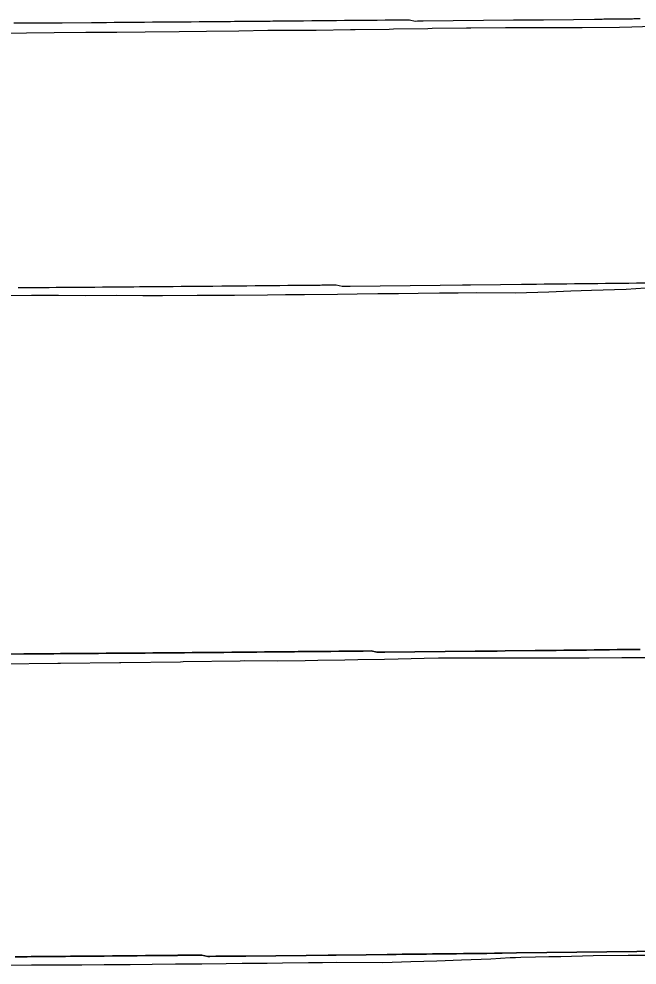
# Model space of a CAD drawing. Extents: x -70 to 701944, y -4 to 666871.
# Drawn here: x 692618.6 to 692824.1, y 666508.2 to 666822.4 of the extents above; entities that cross this region are included whole.
import ezdxf

# ---------------------------------------------------------------- set-up
doc = ezdxf.new("R2010")
doc.units = 0
for name, color, linetype in [('R_Fin Surface', 7, 'Continuous'), ('R_No Plot', 7, 'Continuous'), ('T_Notes', 7, 'Continuous')]:
    doc.layers.add(name, color=color, linetype=linetype)

msp = doc.modelspace()

# ---------------------------------------------------------------- linework, layer by layer
at = {"layer": 'R_Fin Surface'}
for points in [[(692610.21, 666611.46), (692620.21, 666611.53), (692629.92, 666611.6), (692630.21, 666611.6), (692632.41, 666611.62), (692634.92, 666611.63), (692637.44, 666611.65), (692639.97, 666611.67), (692640.21, 666611.67), (692642.51, 666611.69), (692645.06, 666611.71), (692647.62, 666611.73), (692650.18, 666611.75), (692650.21, 666611.75), (692652.76, 666611.77), (692655.34, 666611.79), (692657.93, 666611.81), (692660.21, 666611.83), (692660.53, 666611.83), (692663.13, 666611.86), (692665.73, 666611.88), (692668.34, 666611.9), (692670.21, 666611.91), (692670.95, 666611.92), (692673.57, 666611.94), (692676.19, 666611.96), (692677.53, 666611.98), (692678.81, 666611.99), (692680.21, 666612), (692681.43, 666612.01), (692684.05, 666612.03), (692686.68, 666612.05), (692689.3, 666612.08), (692690.21, 666612.09), (692691.92, 666612.1), (692694.54, 666612.12), (692697.63, 666612.15), (692700.21, 666612.17), (692700.39, 666612.18), (692703.14, 666612.2), (692705.88, 666612.23), (692708.63, 666612.25), (692710.21, 666612.27), (692711.36, 666612.28), (692714.09, 666612.3), (692716.82, 666612.33), (692719.53, 666612.35), (692720.21, 666612.36), (692722.24, 666612.38), (692722.24, 666612.38), (692724.94, 666612.4), (692727.53, 666612.43), (692727.62, 666612.43), (692727.63, 666612.43), (692730.21, 666612.45), (692730.3, 666612.46), (692730.86, 666612.46), (692732.97, 666612.48), (692732.97, 666612.48), (692735.62, 666612.51), (692737.53, 666612.08), (692738.26, 666612.08), (692738.26, 666612.08), (692740.21, 666612.1), (692750.21, 666612.2), (692760.21, 666612.31), (692770.21, 666612.41), (692777.53, 666612.49), (692780.21, 666612.52), (692790.21, 666612.63), (692797.2, 666612.71), (692799.68, 666612.73), (692800.21, 666612.74), (692802.18, 666612.76), (692804.69, 666612.79), (692807.21, 666612.82), (692809.74, 666612.85), (692810.21, 666612.85), (692812.28, 666612.88), (692814.83, 666612.91), (692817.39, 666612.94), (692819.95, 666612.97), (692820.21, 666612.97), (692822.52, 666613), (692825.1, 666613.03)], [(692617.37, 666510.94), (692619.99, 666510.96), (692621.33, 666510.97), (692622.61, 666510.98), (692624.01, 666510.99), (692625.23, 666511), (692627.86, 666511.03), (692630.48, 666511.05), (692633.1, 666511.07), (692634.01, 666511.08), (692635.72, 666511.1), (692638.34, 666511.12), (692641.43, 666511.15), (692644.01, 666511.17), (692644.19, 666511.17), (692646.94, 666511.2), (692649.68, 666511.22), (692652.43, 666511.25), (692654.01, 666511.26), (692655.16, 666511.27), (692657.89, 666511.3), (692660.62, 666511.32), (692663.33, 666511.35), (692664.01, 666511.35), (692666.04, 666511.37), (692666.04, 666511.37), (692668.74, 666511.4), (692671.33, 666511.42), (692671.43, 666511.43), (692671.43, 666511.43), (692674.01, 666511.45), (692674.1, 666511.45), (692674.66, 666511.46), (692676.77, 666511.48), (692676.77, 666511.48), (692679.42, 666511.5), (692681.33, 666511.07), (692682.06, 666511.08), (692682.06, 666511.08), (692684.01, 666511.1), (692694.01, 666511.2), (692704.01, 666511.3), (692714.01, 666511.41), (692721.33, 666511.48), (692724.01, 666511.51), (692734.01, 666511.62), (692741, 666511.7), (692743.49, 666511.73), (692744.01, 666511.73), (692745.98, 666511.76), (692748.49, 666511.79), (692751.01, 666511.81), (692753.54, 666511.84), (692754.01, 666511.85), (692756.08, 666511.87), (692758.63, 666511.9), (692761.19, 666511.93), (692763.75, 666511.96), (692764.01, 666511.97), (692766.32, 666511.99), (692768.9, 666512.02), (692771.48, 666512.05), (692774.01, 666512.08), (692774.07, 666512.08), (692776.66, 666512.12), (692779.25, 666512.15), (692784.01, 666512.21), (692794.01, 666512.33), (692804.01, 666512.45), (692814.01, 666512.58), (692824.01, 666512.71), (692834.01, 666512.84)]]:
    msp.add_lwpolyline(points, dxfattribs=at)
at = {"layer": 'R_No Plot'}
for points in [[(692612.31, 666608.28), (692631.54, 666608.45), (692632.43, 666608.46), (692652.03, 666608.63), (692652.25, 666608.63), (692652.49, 666608.63), (692672.29, 666608.95), (692673.17, 666608.97), (692692.13, 666609.28), (692693.61, 666609.32), (692704.68, 666609.24), (692713.73, 666609.38), (692717.96, 666609.47), (692726.9, 666609.6), (692731.28, 666609.71), (692740.09, 666609.83), (692744.64, 666609.94), (692753.31, 666610.07), (692758.06, 666610.18), (692766.6, 666610.2), (692770.64, 666610.2), (692779.39, 666610.22), (692783.19, 666610.22), (692792.17, 666610.25), (692795.69, 666610.24), (692804.94, 666610.27), (692808.14, 666610.26), (692818.98, 666610.29), (692828.28, 666610.32)], [(692614.64, 666508.19), (692622.8, 666508.23), (692631.41, 666508.26), (692639.52, 666508.3), (692646.86, 666508.34), (692655.52, 666508.42), (692662.87, 666508.46), (692670.66, 666508.55), (692679.4, 666508.63), (692687.42, 666508.72), (692692.77, 666508.78), (692701.1, 666508.87), (692706.15, 666508.92), (692714.78, 666509.03), (692719.53, 666509.07), (692724.11, 666509.12), (692739.59, 666509.03), (692748.84, 666509.35), (692757.45, 666509.62), (692765.73, 666509.89), (692775.43, 666510.22), (692781.83, 666510.68), (692782.71, 666510.69), (692783.51, 666510.75), (692783.68, 666510.74), (692785.41, 666510.76), (692790.27, 666510.9), (692794.71, 666511), (692796.31, 666511.02), (692796.52, 666511.03), (692798.71, 666511.04), (692809.46, 666511.36), (692821.14, 666511.45), (692822.5, 666511.44), (692823.3, 666511.44), (692831.08, 666511.5)]]:
    msp.add_lwpolyline(points, dxfattribs=at)
at = {"layer": 'T_Notes'}
for points in [[(692612.2, 666817.73), (692621.08, 666817.81), (692630.32, 666817.88), (692640.77, 666817.98), (692651.07, 666818.07), (692660.5, 666818.15), (692671.81, 666818.24), (692680.88, 666818.4), (692691.73, 666818.48), (692701.33, 666818.66), (692711.55, 666818.73), (692717.43, 666818.69), (692728.8, 666818.86), (692730.29, 666818.89), (692741.67, 666819.06), (692743.14, 666819.09), (692754.54, 666819.26), (692755.98, 666819.29), (692767.4, 666819.46), (692768.81, 666819.49), (692780.28, 666819.52), (692781.17, 666819.52), (692793.01, 666819.56), (692793.46, 666819.56), (692804.9, 666819.59), (692805.7, 666819.59), (692805.75, 666819.59), (692818.24, 666819.66), (692822.35, 666819.84), (692832.79, 666820.12)], [(692825.04, 666822.41), (692822.96, 666822.39), (692822.5, 666822.38), (692819.97, 666822.36), (692817.45, 666822.33), (692814.94, 666822.3), (692812.96, 666822.28), (692812.44, 666822.27), (692809.95, 666822.24), (692802.96, 666822.16), (692792.96, 666822.05), (692790.28, 666822.03), (692782.96, 666821.95), (692772.96, 666821.84), (692762.96, 666821.74), (692752.96, 666821.64), (692751.01, 666821.62), (692750.28, 666821.61), (692748.38, 666822.04), (692745.72, 666822.02), (692743.61, 666822), (692743.06, 666821.99), (692742.96, 666821.99), (692740.38, 666821.97), (692740.28, 666821.97), (692737.69, 666821.94), (692734.99, 666821.91), (692732.96, 666821.9), (692732.29, 666821.89), (692729.57, 666821.86), (692726.85, 666821.84), (692724.12, 666821.81), (692722.96, 666821.8), (692721.38, 666821.79), (692718.64, 666821.76), (692715.89, 666821.74), (692713.14, 666821.71), (692712.96, 666821.71), (692710.38, 666821.69), (692707.29, 666821.66), (692704.67, 666821.64), (692702.96, 666821.62), (692702.05, 666821.61), (692699.43, 666821.59), (692696.81, 666821.57), (692694.19, 666821.55), (692692.96, 666821.54), (692691.56, 666821.52), (692690.28, 666821.51), (692688.94, 666821.5), (692686.33, 666821.48), (692683.71, 666821.46), (692682.96, 666821.45), (692681.1, 666821.44), (692678.49, 666821.41), (692675.88, 666821.39), (692673.28, 666821.37), (692672.96, 666821.37), (692670.68, 666821.35), (692668.09, 666821.33), (692665.51, 666821.31), (692662.96, 666821.29), (692662.94, 666821.29), (692660.37, 666821.27), (692657.81, 666821.25), (692655.26, 666821.23), (692652.96, 666821.21), (692652.72, 666821.21), (692650.19, 666821.19), (692647.67, 666821.17), (692645.17, 666821.15), (692642.96, 666821.14), (692642.67, 666821.13), (692632.96, 666821.06), (692622.96, 666820.99), (692621.83, 666820.98), (692619.37, 666820.97), (692616.91, 666820.95)], [(692612.04, 666730.6), (692622.78, 666730.65), (692631.75, 666730.65), (692640.56, 666730.59), (692651.03, 666730.64), (692659.72, 666730.58), (692666.29, 666730.61), (692677.82, 666730.66), (692684.35, 666730.69), (692690.26, 666730.72), (692701.21, 666730.82), (692707.2, 666730.85), (692713.53, 666730.93), (692724.47, 666731.03), (692731.06, 666731.11), (692737.85, 666731.17), (692744.73, 666731.25), (692751.23, 666731.32), (692758.4, 666731.4), (692764.61, 666731.46), (692770.59, 666731.52), (692783.61, 666731.45), (692794.73, 666731.83), (692801.98, 666732.06), (692808.94, 666732.28), (692820.44, 666732.68), (692826.82, 666733.13)], [(692828.65, 666734.68), (692823.89, 666734.63), (692821.3, 666734.6), (692818.71, 666734.56), (692818.65, 666734.56), (692816.12, 666734.53), (692813.54, 666734.5), (692810.96, 666734.47), (692808.65, 666734.45), (692808.39, 666734.44), (692805.83, 666734.41), (692803.27, 666734.38), (692800.72, 666734.35), (692798.65, 666734.33), (692798.18, 666734.32), (692795.65, 666734.29), (692793.13, 666734.27), (692790.62, 666734.24), (692788.65, 666734.21), (692788.12, 666734.21), (692785.64, 666734.18), (692778.65, 666734.1), (692768.65, 666733.99), (692765.97, 666733.96), (692758.65, 666733.89), (692748.65, 666733.78), (692738.65, 666733.68), (692728.65, 666733.58), (692726.7, 666733.56), (692725.97, 666733.55), (692724.06, 666733.98), (692721.41, 666733.96), (692719.3, 666733.94), (692718.74, 666733.93), (692718.65, 666733.93), (692716.06, 666733.9), (692715.97, 666733.9), (692713.38, 666733.88), (692710.68, 666733.85), (692708.65, 666733.83), (692707.97, 666733.83), (692705.26, 666733.8), (692702.53, 666733.78), (692699.8, 666733.75), (692698.65, 666733.74), (692697.07, 666733.73), (692694.32, 666733.7), (692691.58, 666733.68), (692688.82, 666733.65), (692688.65, 666733.65), (692686.07, 666733.63), (692682.98, 666733.6), (692680.36, 666733.58), (692678.65, 666733.56), (692677.74, 666733.55), (692675.12, 666733.53), (692672.49, 666733.51), (692669.87, 666733.48), (692668.65, 666733.47), (692667.25, 666733.46), (692665.97, 666733.45), (692664.63, 666733.44), (692662.01, 666733.42), (692659.39, 666733.4), (692658.65, 666733.39), (692656.78, 666733.37), (692654.17, 666733.35), (692651.57, 666733.33), (692648.96, 666733.31), (692648.65, 666733.31), (692646.37, 666733.29), (692643.78, 666733.27), (692641.2, 666733.25), (692638.65, 666733.23), (692638.62, 666733.23), (692636.05, 666733.21), (692633.5, 666733.19), (692630.95, 666733.17), (692628.65, 666733.15), (692628.41, 666733.15), (692625.88, 666733.13), (692623.36, 666733.11), (692620.85, 666733.09), (692618.65, 666733.07), (692618.35, 666733.07)], [(692825.1, 666613.03), (692822.52, 666613), (692820.21, 666612.97), (692819.95, 666612.97), (692817.39, 666612.94), (692814.83, 666612.91), (692812.28, 666612.88), (692810.21, 666612.85), (692809.74, 666612.85), (692807.21, 666612.82), (692804.69, 666612.79), (692802.18, 666612.76), (692800.21, 666612.74), (692799.68, 666612.73), (692797.2, 666612.71), (692790.21, 666612.63), (692780.21, 666612.52), (692777.53, 666612.49), (692770.21, 666612.41), (692760.21, 666612.31), (692750.21, 666612.2), (692740.21, 666612.1), (692738.26, 666612.08), (692737.53, 666612.08), (692735.62, 666612.51), (692732.97, 666612.48), (692730.86, 666612.46), (692730.3, 666612.46), (692730.21, 666612.45), (692727.62, 666612.43), (692727.53, 666612.43), (692724.94, 666612.4), (692722.24, 666612.38), (692720.21, 666612.36), (692719.53, 666612.35), (692716.82, 666612.33), (692714.09, 666612.3), (692711.36, 666612.28), (692710.21, 666612.27), (692708.63, 666612.25), (692705.88, 666612.23), (692703.14, 666612.2), (692700.39, 666612.18), (692700.21, 666612.17), (692697.63, 666612.15), (692694.54, 666612.12), (692691.92, 666612.1), (692690.21, 666612.09), (692689.3, 666612.08), (692686.68, 666612.05), (692684.05, 666612.03), (692681.43, 666612.01), (692680.21, 666612), (692678.81, 666611.99), (692677.53, 666611.98), (692676.19, 666611.96), (692673.57, 666611.94), (692670.95, 666611.92), (692670.21, 666611.91), (692668.34, 666611.9), (692665.73, 666611.88), (692663.13, 666611.86), (692660.53, 666611.83), (692660.21, 666611.83), (692657.93, 666611.81), (692655.34, 666611.79), (692652.76, 666611.77), (692650.21, 666611.75), (692650.18, 666611.75), (692647.62, 666611.73), (692645.06, 666611.71), (692642.51, 666611.69), (692640.21, 666611.67), (692639.97, 666611.67), (692637.44, 666611.65), (692634.92, 666611.63), (692632.41, 666611.62), (692630.21, 666611.6), (692629.92, 666611.6), (692620.21, 666611.53), (692610.21, 666611.46)], [(692612.31, 666608.28), (692631.54, 666608.45), (692632.43, 666608.46), (692652.03, 666608.63), (692652.25, 666608.63), (692652.49, 666608.63), (692672.29, 666608.95), (692673.17, 666608.97), (692692.13, 666609.28), (692693.61, 666609.32), (692704.68, 666609.24), (692713.73, 666609.38), (692717.96, 666609.47), (692726.9, 666609.6), (692731.28, 666609.71), (692740.09, 666609.83), (692744.64, 666609.94), (692753.31, 666610.07), (692758.06, 666610.18), (692766.6, 666610.2), (692770.64, 666610.2), (692779.39, 666610.22), (692783.19, 666610.22), (692792.17, 666610.25), (692795.69, 666610.24), (692804.94, 666610.27), (692808.14, 666610.26), (692818.98, 666610.29), (692828.28, 666610.32)], [(692834.01, 666512.84), (692824.01, 666512.71), (692814.01, 666512.58), (692804.01, 666512.45), (692794.01, 666512.33), (692784.01, 666512.21), (692779.25, 666512.15), (692776.66, 666512.12), (692774.07, 666512.08), (692774.01, 666512.08), (692771.48, 666512.05), (692768.9, 666512.02), (692766.32, 666511.99), (692764.01, 666511.97), (692763.75, 666511.96), (692761.19, 666511.93), (692758.63, 666511.9), (692756.08, 666511.87), (692754.01, 666511.85), (692753.54, 666511.84), (692751.01, 666511.81), (692748.49, 666511.79), (692745.98, 666511.76), (692744.01, 666511.73), (692743.49, 666511.73), (692741, 666511.7), (692734.01, 666511.62), (692724.01, 666511.51), (692721.33, 666511.48), (692714.01, 666511.41), (692704.01, 666511.3), (692694.01, 666511.2), (692684.01, 666511.1), (692682.06, 666511.08), (692681.33, 666511.07), (692679.42, 666511.5), (692676.77, 666511.48), (692674.66, 666511.46), (692674.1, 666511.45), (692674.01, 666511.45), (692671.43, 666511.43), (692671.33, 666511.42), (692668.74, 666511.4), (692666.04, 666511.37), (692664.01, 666511.35), (692663.33, 666511.35), (692660.62, 666511.32), (692657.89, 666511.3), (692655.16, 666511.27), (692654.01, 666511.26), (692652.43, 666511.25), (692649.68, 666511.22), (692646.94, 666511.2), (692644.19, 666511.17), (692644.01, 666511.17), (692641.43, 666511.15), (692638.34, 666511.12), (692635.72, 666511.1), (692634.01, 666511.08), (692633.1, 666511.07), (692630.48, 666511.05), (692627.86, 666511.03), (692625.23, 666511), (692624.01, 666510.99), (692622.61, 666510.98), (692621.33, 666510.97), (692619.99, 666510.96), (692617.37, 666510.94)], [(692614.64, 666508.19), (692622.8, 666508.23), (692631.41, 666508.26), (692639.52, 666508.3), (692646.86, 666508.34), (692655.52, 666508.42), (692662.87, 666508.46), (692670.66, 666508.55), (692679.4, 666508.63), (692687.42, 666508.72), (692692.77, 666508.78), (692701.1, 666508.87), (692706.15, 666508.92), (692714.78, 666509.03), (692719.53, 666509.07), (692724.11, 666509.12), (692739.59, 666509.03), (692748.84, 666509.35), (692757.45, 666509.62), (692765.73, 666509.89), (692775.43, 666510.22), (692781.83, 666510.68), (692782.71, 666510.69), (692783.51, 666510.75), (692783.68, 666510.74), (692785.41, 666510.76), (692790.27, 666510.9), (692794.71, 666511), (692796.31, 666511.02), (692796.52, 666511.03), (692798.71, 666511.04), (692809.46, 666511.36), (692821.14, 666511.45), (692822.5, 666511.44), (692823.3, 666511.44), (692831.08, 666511.5)]]:
    msp.add_lwpolyline(points, dxfattribs=at)

doc.saveas('drawing.dxf')
